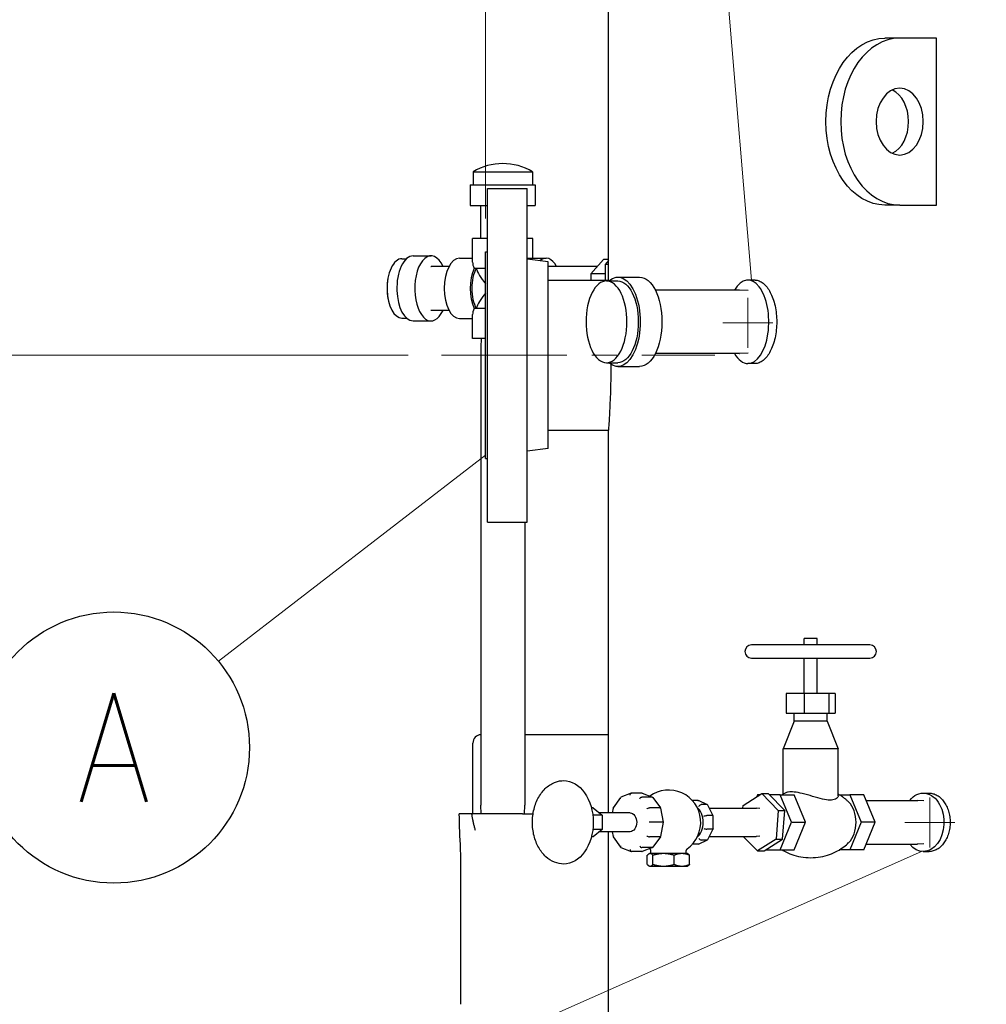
# Model space of a CAD drawing. Extents: x 1 to 669, y 0 to 417.
# Tile 260 of 297: x 500 to 529, y 226 to 256. Entities that reach past the tile are written whole.
import ezdxf
from ezdxf.enums import TextEntityAlignment as Align

# ---------------------------------------------------------------- set-up
doc = ezdxf.new("R2010")
doc.units = 0
doc.header["$LTSCALE"] = 12
doc.header["$MEASUREMENT"] = 0
doc.linetypes.add('CSS', pattern=[0.5, 0.3125, -0.0625, 0.0625, -0.0625])
doc.layers.get('0').update_dxf_attribs({"linetype": 'CONTINUOUS'})
doc.layers.add('CSS', color=4, linetype='CSS', lineweight=13)
doc.layers.add('Leader', color=41, linetype='CONTINUOUS', lineweight=13)
for name, color, linetype in [('D', 2, 'CONTINUOUS'), ('Q', 4, 'CONTINUOUS'), ('X', 1, 'CONTINUOUS')]:
    doc.layers.add(name, color=color, linetype=linetype)
doc.styles.get("Standard").update_dxf_attribs({"font": 'SIMPLEX.SHX', "width": 0.875})
doc.dimstyles.new('STANDARD$0', dxfattribs={"dimscale": 32, "dimtxt": 0.09375, "dimasz": 0.0625, "dimexe": 0.03125, "dimexo": 0.03125, "dimgap": 0.03125, "dimtad": 1, "dimtih": 1, "dimtoh": 1, "dimdec": 4, "dimzin": 12, "dimdsep": 46, "dimlunit": 5, "dimtxsty": 'Standard', "dimcen": -0.03125, "dimclrd": 256, "dimclre": 256, "dimclrt": 256, "dimadec": 0, "dimazin": 0, "dimtfac": 0.875, "dimtdec": 4, "dimtofl": 0, "dimtmove": 0, "dimatfit": 3, "dimfxl": 1, "dimtolj": 1, "dimtzin": 12, "dimlwd": 13, "dimlwe": 13, "dimarcsym": 0})

# ---------------------------------------------------------------- blocks, each defined once
blk = doc.blocks.new('*D63')
at = {"layer": 'D', "lineweight": 13, "transparency": 16777216}
for p, q in [((511.456, 245.588), (476.579, 245.588)), ((477.579, 243.588), (477.579, 207.588)), ((477.579, 166.588), (477.579, 202.588)), ((524.867, 164.588), (476.579, 164.588))]:
    blk.add_line(p, q, dxfattribs=at)
at = {"layer": 'D', "transparency": 16777216}
for points in [[(477.246, 243.588), (477.913, 243.588), (477.579, 245.588)], [(477.246, 166.588), (477.913, 166.588), (477.579, 164.588)]]:
    blk.add_solid(points, dxfattribs=at)
at = {"layer": 'D', "transparency": 16777216, "insert": (477.579, 205.088), "char_height": 3, "attachment_point": 5}
blk.add_mtext('\\A1;81{}{\\C2;%%p1}', dxfattribs=at)
blk = doc.blocks.new('*D69')
at = {"layer": 'D', "lineweight": 13, "transparency": 16777216}
for p, q in [((513.766, 249.683), (513.766, 296.323)), ((550.271, 280.342), (550.271, 296.323)), ((548.271, 295.323), (515.766, 295.323))]:
    blk.add_line(p, q, dxfattribs=at)
at = {"layer": 'D', "transparency": 16777216}
for points in [[(515.766, 295.656), (515.766, 294.989), (513.766, 295.323)], [(548.271, 295.656), (548.271, 294.989), (550.271, 295.323)]]:
    blk.add_solid(points, dxfattribs=at)
at = {"layer": 'D', "transparency": 16777216, "insert": (531.22, 299.885), "char_height": 3, "attachment_point": 5}
blk.add_mtext('\\A1;36{\\H0.875x;\\S1/2;}{}{\\C2;%%p1/2}', dxfattribs=at)
blk = doc.blocks.new('*D131')
at = {"layer": 'D', "lineweight": 13, "transparency": 16777216}
for p, q in [((499.664, 319.463), (460.79, 319.463)), ((461.79, 317.463), (461.79, 244.526)), ((461.79, 166.588), (461.79, 239.526)), ((524.867, 164.588), (460.79, 164.588))]:
    blk.add_line(p, q, dxfattribs=at)
at = {"layer": 'D', "transparency": 16777216}
for points in [[(461.457, 317.463), (462.123, 317.463), (461.79, 319.463)], [(461.457, 166.588), (462.123, 166.588), (461.79, 164.588)]]:
    blk.add_solid(points, dxfattribs=at)
at = {"layer": 'D', "transparency": 16777216, "insert": (461.79, 242.026), "char_height": 3, "attachment_point": 5}
blk.add_mtext('\\A1;155{}{\\C2;%%p1}', dxfattribs=at)

msp = doc.modelspace()

# ---------------------------------------------------------------- linework, layer by layer
for p, q in [((517.45369, 247.83826), (517.45369, 260.58826)), ((526.18037, 255.08826), (525.73843, 255.08826)), ((527.28628, 255.08826), (526.18037, 255.08826)), ((527.28628, 250.08826), (527.28628, 255.08826)), ((513.82619, 241.18414), (513.82619, 250.58826)), ((513.82619, 250.58826), (515.01619, 250.58826)), ((515.01619, 241.18414), (515.01619, 250.58826)), ((526.18037, 250.08826), (525.73843, 250.08826)), ((526.18037, 250.08826), (527.28628, 250.08826)), ((513.76619, 242.86211), (513.76619, 248.68326)), ((513.76619, 248.68326), (513.82619, 248.68326)), ((515.64619, 248.3859), (515.01619, 248.46326)), ((515.64619, 243.12402), (515.64619, 248.3859)), ((515.64619, 247.83826), (517.45369, 247.83826)), ((521.84974, 247.83826), (521.63323, 247.83826)), ((521.64172, 247.52874), (521.38236, 247.5381)), ((521.64172, 245.64777), (521.38236, 245.63841)), ((521.84974, 245.33826), (521.63323, 245.33826)), ((515.64619, 243.33826), (517.45369, 243.33826)), ((513.76619, 242.49326), (513.76619, 242.86211)), ((515.64619, 242.79061), (515.64619, 243.12402)), ((515.64619, 242.79061), (515.01619, 242.71326)), ((513.76619, 242.49326), (513.82619, 242.49326)), ((513.82619, 240.58826), (513.82619, 241.18414)), ((515.01619, 240.58826), (515.01619, 241.18414)), ((513.82619, 240.58826), (515.01619, 240.58826)), ((526.88748, 232.46326), (527.06425, 232.46326)), ((517.45369, 213.71326), (517.45369, 231.30701)), ((526.88748, 230.71326), (527.06425, 230.71326))]:
    msp.add_line(p, q)
at = {"extrusion": (2.51215e-16, 0, -1)}
msp.add_ellipse((525.73843, 252.58826), major_axis=(0, -2.5), ratio=0.70710678, start_param=0, end_param=3.14159265, dxfattribs=at)
for centre, major_axis, ratio, start_param, end_param in [((526.18037, 252.58826), (0, 2.5), 0.70710678, 0, 3.14159265), ((525.73843, 252.58826), (0, -1), 0.70710678, 0.3178237, 2.82376895), ((521.63323, 246.58826), (0, -1.25), 0.5, 0, 3.84907587), ((521.37379, 246.58826), (0, 0.95), 0.5, -0.01804317, 0), ((521.63323, 246.58826), (0, -1.25), 0.5, -0.70748321, 0), ((521.37379, 246.58826), (0, -0.95), 0.5, 0, 0.01804317)]:
    msp.add_ellipse(centre, major_axis=major_axis, ratio=ratio, start_param=start_param, end_param=end_param)
at = {"extrusion": (3.14018e-16, -1.09161e-32, -1)}
msp.add_ellipse((526.18037, 252.58826), major_axis=(0, -1), ratio=0.70710678, start_param=-3.14159265, end_param=3.14159265, dxfattribs=at)
at = {"extrusion": (2.53232e-16, -1.16242e-17, -1)}
msp.add_ellipse((526.88748, 231.58826), major_axis=(0, 0.875), ratio=0.70710678, start_param=-0.7205718, end_param=0.91059814, dxfattribs=at)
at = {"extrusion": (2.51779e-16, -2.24071e-17, -1)}
msp.add_ellipse((526.88748, 231.58826), major_axis=(0, -0.875), ratio=0.70710678, start_param=-2.23099451, end_param=0.7205718, dxfattribs=at)
for points, knots in [([(521.84974, 247.83826), (521.88898, 247.83826), (521.92981, 247.83075), (522.01156, 247.79911), (522.05248, 247.77499), (522.13141, 247.71121), (522.16949, 247.67149), (522.24027, 247.5797), (522.27295, 247.52763), (522.33103, 247.41665), (522.3584, 247.35396), (522.40681, 247.21745), (522.42784, 247.14363), (522.46168, 246.98964), (522.47451, 246.90935), (522.49136, 246.7479), (522.49536, 246.66674), (522.49536, 246.50977), (522.49136, 246.42861), (522.47451, 246.26716), (522.46168, 246.18687), (522.42784, 246.03289), (522.40681, 245.95907), (522.3584, 245.82255), (522.33103, 245.75986), (522.27295, 245.64889), (522.24027, 245.59681), (522.16949, 245.50503), (522.13141, 245.46531), (522.05248, 245.40152), (522.01156, 245.3774), (521.92981, 245.34577), (521.88898, 245.33826), (521.84974, 245.33826)], [-14.35325259, -14.35325259, -14.35325259, -14.35325259, -13.75520042, -13.75520042, -13.15714825, -13.15714825, -12.55909608, -12.55909608, -11.96104391, -11.96104391, -11.3629917, -11.3629917, -10.76493948, -10.76493948, -10.16688727, -10.16688727, -9.56883506, -9.56883506, -8.97078285, -8.97078285, -8.37273063, -8.37273063, -7.77467842, -7.77467842, -7.17662621, -7.17662621, -6.57857404, -6.57857404, -5.98052187, -5.98052187, -5.3824697, -5.3824697, -4.78441753, -4.78441753, -4.78441753, -4.78441753]), ([(527.06425, 232.46326), (527.1031, 232.46326), (527.14337, 232.458), (527.22369, 232.43586), (527.26374, 232.41897), (527.34074, 232.37432), (527.37775, 232.34652), (527.44633, 232.28227), (527.47789, 232.24582), (527.53386, 232.16813), (527.56017, 232.12425), (527.60661, 232.02868), (527.62674, 231.97701), (527.65909, 231.86922), (527.67134, 231.81302), (527.68741, 231.70001), (527.69122, 231.64319), (527.69122, 231.53332), (527.68741, 231.47651), (527.67134, 231.3635), (527.65909, 231.3073), (527.62674, 231.19951), (527.60661, 231.14783), (527.56017, 231.05227), (527.53386, 231.00838), (527.47789, 230.9307), (527.44633, 230.89424), (527.37775, 230.82999), (527.34074, 230.80219), (527.26374, 230.75754), (527.22369, 230.74066), (527.14337, 230.71851), (527.1031, 230.71326), (527.06425, 230.71326)], [-10.04674491, -10.04674491, -10.04674491, -10.04674491, -9.62813054, -9.62813054, -9.20951617, -9.20951617, -8.79090181, -8.79090181, -8.37228744, -8.37228744, -7.95367306, -7.95367306, -7.53505869, -7.53505869, -7.11644432, -7.11644432, -6.69782994, -6.69782994, -6.27921557, -6.27921557, -5.86060119, -5.86060119, -5.44198682, -5.44198682, -5.02337244, -5.02337244, -4.60475807, -4.60475807, -4.18614371, -4.18614371, -3.76752934, -3.76752934, -3.34891497, -3.34891497, -3.34891497, -3.34891497])]:
    msp.add_open_spline(points, degree=3, knots=knots)
at = {"layer": 'CSS'}
msp.add_line((512.45619, 245.58826), (520.64369, 245.58826), dxfattribs=at)
at = {"layer": 'D'}
msp.add_circle((502.63423, 233.82956), 4.0625, dxfattribs=at)
at = {"layer": 'Leader'}
for p, q in [((521.74148, 247.83826), (519.64863, 272.62485)), ((521.63323, 245.80701), (521.63323, 247.30701)), ((522.38323, 246.55701), (520.88323, 246.55701)), ((522.38323, 246.55701), (520.88323, 246.55701)), ((513.76619, 242.59438), (505.76517, 236.41822)), ((527.08196, 230.83453), (527.08196, 232.33453)), ((527.83196, 231.58453), (526.33196, 231.58453)), ((526.83824, 230.71443), (506.42774, 221.67815))]:
    msp.add_line(p, q, dxfattribs=at)
at = {"layer": 'Q'}
for p, q in [((513.3976, 251.0805), (514.2876, 251.0805)), ((513.3976, 251.0805), (513.3976, 250.6925)), ((514.2876, 251.0805), (515.1776, 251.0805)), ((515.1776, 251.0805), (515.1776, 250.6925)), ((513.3126, 250.6925), (514.2876, 250.6925)), ((513.3126, 250.6925), (513.3126, 250.0725)), ((514.2876, 250.6925), (515.2626, 250.6925)), ((515.2626, 250.6925), (515.2626, 250.0725)), ((513.3126, 250.0725), (513.82619, 250.0725)), ((513.6301, 249.09026), (513.6301, 250.0725)), ((515.01619, 250.0725), (515.2626, 250.0725)), ((513.82619, 249.09026), (513.3826, 249.09026)), ((513.3826, 248.37401), (513.3826, 249.09026)), ((515.07136, 249.09026), (515.01619, 249.09026)), ((515.1926, 249.09026), (515.07136, 249.09026)), ((515.1926, 248.49526), (515.1926, 249.09026)), ((511.26497, 248.48026), (511.40191, 248.48026)), ((511.60098, 248.56526), (512.13792, 248.56526)), ((512.98856, 248.49526), (513.3826, 248.49526)), ((515.07136, 248.49526), (515.58664, 248.49526)), ((512.67763, 248.24776), (512.13792, 248.24776)), ((513.76619, 248.19026), (513.42923, 248.19026)), ((517.07891, 248.24576), (515.64619, 248.24576)), ((517.30529, 248.45427), (516.9292, 248.02505)), ((517.12134, 248.24433), (517.08484, 248.24565)), ((517.45369, 248.45427), (517.30529, 248.45427)), ((517.45369, 248.42427), (517.35468, 248.30995)), ((517.45369, 248.30995), (517.35468, 248.30995)), ((517.35468, 248.30995), (517.35468, 247.83826)), ((516.9292, 248.02505), (516.92873, 247.83826)), ((517.35468, 248.02505), (516.9292, 248.02505)), ((517.73612, 247.92826), (518.38563, 247.92826)), ((517.3949, 247.81326), (517.73612, 247.81326)), ((521.37379, 247.53826), (518.85815, 247.53826)), ((511.26497, 246.70026), (511.40191, 246.70026)), ((512.67763, 246.93276), (512.13792, 246.93276)), ((513.3826, 246.09026), (513.3826, 246.8065)), ((513.76619, 246.99026), (513.42923, 246.99026)), ((511.60098, 246.61526), (512.13792, 246.61526)), ((512.98856, 246.68526), (513.3826, 246.68526)), ((513.76619, 246.09026), (513.3826, 246.09026)), ((513.63819, 246.09026), (513.6301, 245.83138)), ((513.6301, 245.83138), (513.6301, 232.09914)), ((521.37379, 245.63826), (518.85815, 245.63826)), ((517.3949, 245.36326), (517.73612, 245.36326)), ((517.73612, 245.24826), (518.38563, 245.24826)), ((517.45369, 231.86951), (517.45369, 243.33826)), ((514.9451, 240.58826), (514.9451, 232.09914)), ((523.37421, 237.10007), (523.31656, 237.10007)), ((523.31656, 236.90322), (523.31656, 237.10007)), ((523.71026, 237.10007), (523.37421, 237.10007)), ((523.71026, 236.90322), (523.71026, 237.10007)), ((525.28506, 236.90322), (521.74175, 236.90322)), ((521.74175, 236.50952), (525.28506, 236.50952)), ((523.31656, 235.44653), (523.31656, 236.50952)), ((523.71026, 235.44653), (523.71026, 236.50952)), ((522.77569, 235.44653), (522.77569, 234.85597)), ((523.31574, 235.44653), (522.77569, 235.44653)), ((524.05345, 235.44653), (523.31574, 235.44653)), ((523.31574, 235.44653), (523.31574, 234.85597)), ((524.05345, 235.44653), (524.05345, 234.85597)), ((524.25112, 235.44653), (524.05345, 235.44653)), ((524.25112, 235.44653), (524.25112, 234.85597)), ((523.02128, 234.61975), (522.68664, 233.79298)), ((522.77569, 234.85597), (523.31574, 234.85597)), ((523.02128, 234.61975), (523.02128, 234.85597)), ((523.16542, 234.61975), (523.02128, 234.61975)), ((524.00553, 234.61975), (523.16542, 234.61975)), ((523.31574, 234.85597), (524.05345, 234.85597)), ((524.00553, 234.61975), (524.00553, 234.85597)), ((524.00553, 234.61975), (524.34018, 233.79298)), ((524.05345, 234.85597), (524.25112, 234.85597)), ((522.92879, 233.79298), (522.68664, 233.79298)), ((522.68664, 232.43261), (522.68664, 233.79298)), ((524.34018, 233.79298), (522.92879, 233.79298)), ((524.34018, 232.38359), (524.34018, 233.79298)), ((517.81674, 232.33575), (517.59335, 232.01982)), ((518.13635, 232.46119), (517.82772, 232.34424)), ((518.45678, 232.46326), (518.14742, 232.46326)), ((518.76614, 232.34603), (518.45678, 232.34603)), ((518.46785, 232.46119), (518.77648, 232.34424)), ((518.78746, 232.33575), (519.01085, 232.01982)), ((520.13616, 232.24451), (519.96488, 232.24451)), ((520.42074, 232.1168), (520.14921, 232.24158)), ((521.48911, 232.09512), (522.04677, 232.44739)), ((521.92313, 232.41503), (521.89797, 232.35339)), ((521.99555, 232.41503), (521.92313, 232.41503)), ((522.04677, 232.44739), (522.24165, 232.44739)), ((522.04677, 232.44739), (522.54133, 231.94053)), ((522.7362, 231.94053), (522.24165, 232.44739)), ((522.59819, 232.41503), (522.27322, 232.41503)), ((522.59819, 232.41503), (523.01577, 232.41503)), ((522.93572, 231.58826), (522.59819, 232.41503)), ((523.3533, 231.58826), (523.01577, 232.41503)), ((524.37019, 232.41503), (524.6861, 232.41503)), ((525.10368, 232.41503), (524.6861, 232.41503)), ((524.6861, 232.41503), (525.02363, 231.58826)), ((525.44121, 231.58826), (525.10368, 232.41503)), ((525.17279, 232.24576), (526.70442, 232.24576)), ((526.90183, 232.23735), (526.71895, 232.24544)), ((513.63819, 231.84026), (513.6301, 232.09914)), ((514.93701, 231.84026), (514.9451, 232.09914)), ((516.99837, 232.02576), (516.94247, 232.02576)), ((516.99837, 232.02576), (517.26628, 231.80701)), ((517.59201, 232.01667), (517.56413, 231.86951)), ((518.9926, 232.02576), (518.68325, 232.02576)), ((519.01218, 232.01667), (519.09336, 231.58826)), ((520.40891, 232.11917), (520.23214, 232.11917)), ((520.59544, 231.78653), (520.43063, 232.10734)), ((520.48153, 232.00826), (521.88409, 232.00826)), ((521.48273, 232.00826), (521.48911, 232.09512)), ((521.99285, 232.00365), (521.89337, 232.00805)), ((517.26628, 231.80701), (516.98473, 231.80701)), ((518.10323, 231.86951), (517.18974, 231.86951)), ((517.26628, 231.80701), (517.26628, 231.36951)), ((520.57748, 231.79105), (520.40071, 231.79105)), ((520.59579, 231.39141), (520.59579, 231.7851)), ((522.54133, 231.94053), (522.47821, 231.0814)), ((522.54133, 231.94053), (522.7362, 231.94053)), ((522.67309, 231.0814), (522.7362, 231.94053)), ((517.26628, 231.36951), (516.98473, 231.36951)), ((517.26628, 231.36951), (516.99837, 231.15076)), ((518.76614, 231.58826), (518.67619, 231.58826)), ((519.0755, 231.58826), (518.76614, 231.58826)), ((519.09336, 231.58826), (519.01218, 231.15984)), ((519.09336, 231.58826), (519.0755, 231.58826)), ((520.57748, 231.38546), (520.40071, 231.38546)), ((520.43063, 231.06917), (520.59544, 231.38998)), ((522.59819, 230.76149), (522.93572, 231.58826)), ((522.93572, 231.58826), (523.3533, 231.58826)), ((523.01577, 230.76149), (523.3533, 231.58826)), ((525.02363, 231.58826), (524.6861, 230.76149)), ((525.44121, 231.58826), (525.02363, 231.58826)), ((525.10368, 230.76149), (525.44121, 231.58826)), ((516.99837, 231.15076), (516.94247, 231.15076)), ((518.10323, 231.30701), (517.18974, 231.30701)), ((517.56413, 231.30701), (517.59201, 231.15984)), ((517.59335, 231.15669), (517.81674, 230.84077)), ((518.9926, 231.15076), (518.68325, 231.15076)), ((519.01085, 231.15669), (518.78746, 230.84077)), ((520.14921, 230.93494), (520.42074, 231.05971)), ((520.48153, 231.16826), (521.88409, 231.16826)), ((521.92055, 230.72913), (521.49209, 231.16826)), ((521.99285, 231.17286), (521.89337, 231.16846)), ((522.47821, 231.0814), (521.92055, 230.72913)), ((522.11542, 230.72913), (522.67309, 231.0814)), ((522.47821, 231.0814), (522.67309, 231.0814)), ((517.82772, 230.83227), (518.13635, 230.71532)), ((518.76614, 230.83049), (518.45678, 230.83049)), ((518.77648, 230.83227), (518.46785, 230.71532)), ((520.13616, 230.93201), (519.96488, 230.93201)), ((520.40891, 231.05734), (520.23214, 231.05734)), ((525.17279, 230.93076), (526.70442, 230.93076)), ((526.90183, 230.93916), (526.71895, 230.93108)), ((518.45678, 230.71326), (518.14742, 230.71326)), ((518.61839, 230.32652), (518.61839, 230.6)), ((518.68394, 230.65076), (518.6639, 230.63918)), ((518.70331, 230.65076), (518.68394, 230.65076)), ((519.10518, 230.65076), (518.70331, 230.65076)), ((518.72102, 230.65076), (518.72102, 230.74509)), ((518.78824, 230.32652), (518.78824, 230.6)), ((519.65414, 230.65076), (519.10518, 230.65076)), ((519.42212, 230.32652), (519.42212, 230.6)), ((519.8206, 230.65076), (519.65414, 230.65076)), ((519.78352, 230.65076), (519.78352, 230.74509)), ((519.8206, 230.65076), (519.84065, 230.63918)), ((519.88616, 230.32652), (519.88616, 230.6)), ((521.92055, 230.72913), (522.11542, 230.72913)), ((522.16665, 230.76149), (522.59819, 230.76149)), ((522.59819, 230.76149), (523.01577, 230.76149)), ((524.6861, 230.76149), (524.37019, 230.76149)), ((525.10368, 230.76149), (524.6861, 230.76149)), ((518.68394, 230.27576), (518.6639, 230.28733)), ((518.68394, 230.27576), (518.70331, 230.27576)), ((518.70331, 230.27576), (519.10518, 230.27576)), ((519.10518, 230.27576), (519.65414, 230.27576)), ((519.65414, 230.27576), (519.8206, 230.27576)), ((519.8206, 230.27576), (519.84065, 230.28733))]:
    msp.add_line(p, q, dxfattribs=at)
for centre, radius, start, end in [((514.2876, 249.63487), 1.69763, 58.381478, 121.618522), ((512.51692, 247.59026), 1.69763, 169.512266, 190.487734), ((521.74175, 236.70637), 0.19685, 90, 270), ((525.28506, 236.70637), 0.19685, 270, 90), ((519.25227, 231.58826), 0.96875, 305.152703, 125.487474), ((519.25227, 231.58826), 0.96875, 234.512526, 234.847297), ((518.65852, 230.74509), 0.0625, 360, 54.847297), ((519.84602, 230.74509), 0.0625, 125.152703, 180)]:
    msp.add_arc(centre, radius, start, end, dxfattribs=at)
for centre, major_axis, ratio, start_param, end_param in [((511.26497, 247.59026), (0, 0.89), 0.5, 0, 1.63291609), ((511.60098, 247.59026), (0, 0.975), 0.5, 0, 1.63291609), ((512.13792, 247.59026), (0, 0.975), 0.5, -0.83070009, 1.63291609), ((512.98856, 247.59026), (0, 0.905), 0.5, 0, 3.14159265), ((515.58664, 247.59026), (0, 0.905), 0.5, -0.7607641, 0.42174155), ((513.76799, 247.59026), (0, -0.905), 0.5, -2.29559325, -0.8459994), ((513.76799, 247.59026), (0, -0.8145), 0.5, -2.39889703, -0.74269563), ((514.2876, 247.59026), (-0.87416, 0.87416), 0.26794919, 0.26179939, 0.58420002), ((514.2876, 247.59026), (-0.78675, 0.78675), 0.26794919, 0.48089624, 1.13789353), ((511.26497, 247.59026), (0, -0.89), 0.5, -1.50867656, 0), ((511.60098, 247.59026), (0, -0.975), 0.5, -1.50867656, 0), ((512.13792, 247.59026), (0, -0.975), 0.5, -1.50867656, 0.83070009), ((514.2876, 247.59026), (0.78675, 0.78675), 0.26794919, 2.00369913, 2.66069642), ((514.2876, 247.59026), (0.87416, 0.87416), 0.26794919, 2.55739264, 2.87979327), ((518.45678, 232.39855), (0, 0.0647), 0.6830127, -0.25326156, 0), ((519.91519, 231.58826), (0, 0.53125), 0.70710678, -1.57079633, -0.53353364), ((520.3816, 232.06601), (0.0449, 0.04691), 0.55725459, -0.19025319, 0.48996179), ((524.34857, 231.58826), (0, 0.74409), 0.70710678, -2.52611294, -0.61547971), ((520.53329, 231.77074), (0.06241, 0.01509), 0.2176587, -0.05259159, 0.73280657), ((519.91519, 231.58826), (0, 0.53125), 0.70710678, -2.60805901, -1.57079633), ((520.35651, 231.40577), (0.06241, -0.01509), 0.2176587, -2.3036029, -0.73280657), ((517.65122, 231.18311), (0.05871, 0.02492), 0.35154199, -4.02061537, -3.06529875), ((518.64362, 231.18311), (0.05871, -0.02492), 0.35154199, -2.26256994, -0.69177361), ((518.95298, 231.18311), (-0.05871, 0.02492), 0.35154199, -3.83336627, -3.06529875), ((520.20482, 231.11051), (0.0449, -0.04691), 0.55725459, -2.06075812, -0.48996179), ((517.86094, 230.88652), (0.03935, 0.05083), 0.59927993, -4.27801834, -2.96048358), ((518.14742, 230.77796), (0, -0.0647), 0.6830127, -1.57079633, 0), ((518.4339, 230.88652), (0.03935, -0.05083), 0.59927993, -2.00516696, -0.43437064), ((518.74326, 230.88652), (-0.03935, 0.05083), 0.59927993, -3.57596329, -2.96048358), ((518.45678, 230.77796), (0, 0.0647), 0.6830127, -3.14159265, -2.88833109)]:
    msp.add_ellipse(centre, major_axis=major_axis, ratio=ratio, start_param=start_param, end_param=end_param, dxfattribs=at)
at = {"layer": 'Q', "extrusion": (2.45353e-16, -2.84672e-17, -1)}
msp.add_ellipse((514.2876, 247.59026), major_axis=(0.87416, 0.87416), ratio=0.26794919, start_param=-0.37319595, end_param=-0.26179939, dxfattribs=at)
at = {"layer": 'Q', "extrusion": (3.37751e-16, 4.08586e-19, -1)}
msp.add_ellipse((512.13792, 247.59026), major_axis=(0, 0.6575), ratio=0.5, start_param=-0.01804317, end_param=0, dxfattribs=at)
at = {"layer": 'Q', "extrusion": (3.3771e-16, 1.40483e-30, -1)}
msp.add_ellipse((517.07891, 247.58826), major_axis=(0, 0.6575), ratio=0.5, start_param=0, end_param=0.01804317, dxfattribs=at)
at = {"layer": 'Q', "extrusion": (2.02251e-16, 6.40455e-18, -1)}
msp.add_ellipse((517.3949, 246.58826), major_axis=(0, -1.225), ratio=0.5, start_param=-4.311989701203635, end_param=1.971195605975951, dxfattribs=at)
at = {"layer": 'Q', "extrusion": (3.36549e-16, 2.92909e-17, -1)}
msp.add_ellipse((517.73612, 246.58826), major_axis=(0, 1.34), ratio=0.5, start_param=-0.4173184, end_param=3.55891106, dxfattribs=at)
at = {"layer": 'Q', "extrusion": (3.3141e-16, 9.19847e-32, -1)}
msp.add_ellipse((518.38563, 246.58826), major_axis=(0, 1.34), ratio=0.5, start_param=0, end_param=3.14159265, dxfattribs=at)
at = {"layer": 'Q', "extrusion": (3.62522e-16, -3.72294e-31, -1)}
msp.add_ellipse((517.73612, 246.58826), major_axis=(0, 1.225), ratio=0.5, start_param=0, end_param=3.14159265, dxfattribs=at)
at = {"layer": 'Q', "extrusion": (3.3771e-16, 8.43601e-32, -1)}
msp.add_ellipse((512.13792, 247.59026), major_axis=(0, -0.6575), ratio=0.5, start_param=0, end_param=0.01804317, dxfattribs=at)
at = {"layer": 'Q', "extrusion": (2.51215e-16, 3.19382e-32, -1)}
msp.add_ellipse((516.11449, 231.58826), major_axis=(0, 1.25), ratio=0.70710678, start_param=0, end_param=1.57079633, dxfattribs=at)
at = {"layer": 'Q', "extrusion": (3.14018e-16, 4.36822e-18, -1)}
msp.add_ellipse((517.86094, 232.28999), major_axis=(0.03935, -0.05083), ratio=0.59927993, start_param=-4.27801834, end_param=-2.96048358, dxfattribs=at)
at = {"layer": 'Q', "extrusion": (3.14018e-16, 6.72586e-31, -1)}
msp.add_ellipse((518.14742, 232.39855), major_axis=(0, 0.0647), ratio=0.6830127, start_param=-1.57079633, end_param=0, dxfattribs=at)
at = {"layer": 'Q', "extrusion": (3.14018e-16, -4.36822e-18, -1)}
for centre, major_axis, start_param, end_param in [((518.4339, 232.28999), (0.03935, 0.05083), -2.00516696, -0.43437064), ((518.74326, 232.28999), (-0.03935, -0.05083), -3.57596329, -2.96048358)]:
    msp.add_ellipse(centre, major_axis=major_axis, ratio=0.59927993, start_param=start_param, end_param=end_param, dxfattribs=at)
at = {"layer": 'Q', "extrusion": (3.14018e-16, -1.00132e-31, -1)}
msp.add_ellipse((520.13616, 232.17879), major_axis=(0, 0.06572), ratio=0.67249851, start_param=0, end_param=0.2997086, dxfattribs=at)
at = {"layer": 'Q', "extrusion": (2.38797e-16, 6.3004e-31, -1)}
msp.add_ellipse((526.70442, 231.58826), major_axis=(0, 0.6575), ratio=0.70710678, start_param=0, end_param=0.03125509, dxfattribs=at)
at = {"layer": 'Q', "extrusion": (3.14018e-16, 1.70114e-16, -1)}
msp.add_ellipse((517.65122, 231.9934), major_axis=(0.05871, -0.02492), ratio=0.35154199, start_param=-4.02061537, end_param=-3.06529875, dxfattribs=at)
at = {"layer": 'Q', "extrusion": (3.14018e-16, -1.70114e-16, -1)}
for centre, major_axis, start_param, end_param in [((518.64362, 231.9934), (0.05871, 0.02492), -2.26256994, -0.69177361), ((518.95298, 231.9934), (-0.05871, -0.02492), -3.83336627, -3.06529875)]:
    msp.add_ellipse(centre, major_axis=major_axis, ratio=0.35154199, start_param=start_param, end_param=end_param, dxfattribs=at)
at = {"layer": 'Q', "extrusion": (3.14018e-16, -3.08103e-17, -1)}
msp.add_ellipse((520.20482, 232.06601), major_axis=(0.0449, 0.04691), ratio=0.55725459, start_param=-2.06075812, end_param=-0.48996179, dxfattribs=at)
at = {"layer": 'Q', "extrusion": (1.86916e-16, 1.42739e-30, -1)}
msp.add_ellipse((521.88409, 231.58826), major_axis=(0, 0.42), ratio=0.70710678, start_param=0, end_param=0.03125509, dxfattribs=at)
at = {"layer": 'Q', "extrusion": (2.79128e-16, -2.40975e-32, -1)}
msp.add_ellipse((518.10323, 231.58826), major_axis=(0, 0.28125), ratio=0.70710678, start_param=0, end_param=1.57079633, dxfattribs=at)
at = {"layer": 'Q', "extrusion": (3.14018e-16, -4.06756e-31, -1)}
msp.add_ellipse((520.35651, 231.77074), major_axis=(0.06241, 0.01509), ratio=0.2176587, start_param=-2.3036029, end_param=-0.73280657, dxfattribs=at)
at = {"layer": 'Q', "extrusion": (2.51215e-16, 4.66387e-32, -1)}
msp.add_ellipse((516.11449, 231.58826), major_axis=(0, -1.25), ratio=0.70710678, start_param=-1.57079633, end_param=0, dxfattribs=at)
at = {"layer": 'Q', "extrusion": (2.79128e-16, -6.03543e-32, -1)}
msp.add_ellipse((518.10323, 231.58826), major_axis=(0, -0.28125), ratio=0.70710678, start_param=-1.57079633, end_param=0, dxfattribs=at)
at = {"layer": 'Q', "extrusion": (3.14018e-16, -5.1769e-31, -1)}
msp.add_ellipse((520.53329, 231.40577), major_axis=(0.06241, -0.01509), ratio=0.2176587, start_param=-0.05259159, end_param=0.73280657, dxfattribs=at)
at = {"layer": 'Q', "extrusion": (3.14018e-16, 3.08103e-17, -1)}
msp.add_ellipse((520.3816, 231.11051), major_axis=(0.0449, -0.04691), ratio=0.55725459, start_param=-0.19025319, end_param=0.48996179, dxfattribs=at)
at = {"layer": 'Q', "extrusion": (1.87007e-16, 2.01724e-21, -1)}
msp.add_ellipse((521.88409, 231.58826), major_axis=(0, -0.42), ratio=0.70710678, start_param=-0.03125509, end_param=0, dxfattribs=at)
at = {"layer": 'Q', "extrusion": (3.14018e-16, 6.26488e-32, -1)}
msp.add_ellipse((520.13616, 230.99772), major_axis=(0, 0.06572), ratio=0.67249851, start_param=2.84188405, end_param=3.14159265, dxfattribs=at)
at = {"layer": 'Q', "extrusion": (2.38914e-16, 2.57716e-21, -1)}
msp.add_ellipse((526.70442, 231.58826), major_axis=(0, -0.6575), ratio=0.70710678, start_param=-0.03125509, end_param=0, dxfattribs=at)
at = {"layer": 'Q'}
msp.add_open_spline([(517.45369, 247.83826), (517.45369, 247.83826), (517.45426, 247.83014), (517.4554, 247.81326)], degree=3, dxfattribs=at)
for points, knots in [([(517.52977, 245.31339), (517.52933, 245.26084), (517.52876, 245.20813), (517.52615, 245.0102), (517.52325, 244.86568), (517.51596, 244.58851), (517.51157, 244.45565), (517.50215, 244.20995), (517.49714, 244.09713), (517.48744, 243.89741), (517.48242, 243.80369), (517.47302, 243.63848), (517.46864, 243.56699), (517.46136, 243.45217), (517.45846, 243.40874), (517.45463, 243.35178), (517.45369, 243.33826), (517.45369, 243.33826)], [-16.54098039, -16.54098039, -16.54098039, -16.54098039, -16.15117058, -16.15117058, -15.07442545, -15.07442545, -13.99768031, -13.99768031, -12.92093518, -12.92093518, -11.84419085, -11.84419085, -10.76744652, -10.76744652, -9.69070219, -9.69070219, -8.61395786, -8.61395786, -8.61395786, -8.61395786]), ([(516.11449, 230.33826), (516.01915, 230.33826), (515.92399, 230.35757), (515.74174, 230.43207), (515.65525, 230.48859), (515.49542, 230.63532), (515.42366, 230.72796), (515.30345, 230.94021), (515.25623, 231.06095), (515.19229, 231.31623), (515.1759, 231.4509), (515.17548, 231.72035), (515.19145, 231.8551), (515.25488, 232.11196), (515.30232, 232.23405), (515.42574, 232.45247), (515.50149, 232.5491), (515.67365, 232.7023), (515.76911, 232.76052), (515.94991, 232.82391), (516.03215, 232.83826), (516.11449, 232.83826)], [1.57079633, 1.57079633, 1.57079633, 1.57079633, 1.85217022, 1.85217022, 2.14655389, 2.14655389, 2.46625271, 2.46625271, 2.80119468, 2.80119468, 3.13938336, 3.13938336, 3.47759349, 3.47759349, 3.81578887, 3.81578887, 4.15075745, 4.15075745, 4.46938921, 4.46938921, 4.71238898, 4.71238898, 4.71238898, 4.71238898]), ([(522.74861, 232.46619), (522.7166, 232.44976), (522.68599, 232.43267), (522.65676, 232.41511), (522.65669, 232.41507), (522.65662, 232.41503)], [0.3482294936, 0.3482294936, 0.3482294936, 0.3482294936, 0.4016795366, 0.4016795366, 0.4018067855, 0.4018067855, 0.4018067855, 0.4018067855]), ([(522.92879, 232.49942), (522.89775, 232.4994), (522.86921, 232.49755), (522.80481, 232.48831), (522.77314, 232.47876), (522.74861, 232.46619)], [10.143567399, 10.143567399, 10.143567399, 10.143567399, 10.480039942, 10.480039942, 10.982971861, 10.982971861, 10.982971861, 10.982971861]), ([(524.34018, 232.38359), (524.34018, 232.37788), (524.3395, 232.37214), (524.33058, 232.33416), (524.3018, 232.30191), (524.21049, 232.26172), (524.15514, 232.2514), (524.02161, 232.2538), (523.94764, 232.26542), (523.774, 232.30552), (523.67376, 232.33578), (523.46762, 232.39733), (523.36139, 232.42862), (523.17473, 232.47276), (523.09411, 232.48757), (522.98825, 232.49782), (522.95746, 232.4994), (522.92879, 232.49942)], [18.58953958, 18.58953958, 18.58953958, 18.58953958, 18.74297456, 18.74297456, 19.60422465, 19.60422465, 20.32608343, 20.32608343, 21.01648749, 21.01648749, 21.8253284, 21.8253284, 22.66033102, 22.66033102, 23.35544991, 23.35544991, 23.6663081, 23.6663081, 23.6663081, 23.6663081]), ([(524.65235, 232.19581), (524.63417, 232.21398), (524.61476, 232.23237), (524.57328, 232.26931), (524.55121, 232.28787), (524.50429, 232.32486), (524.47944, 232.34329), (524.42687, 232.37968), (524.39915, 232.39764), (524.36021, 232.42103), (524.35028, 232.42685), (524.34018, 232.43261)], [5.667705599, 5.667705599, 5.667705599, 5.667705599, 5.721155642, 5.721155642, 5.774605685, 5.774605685, 5.828055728, 5.828055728, 5.881505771, 5.881505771, 5.899418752, 5.899418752, 5.899418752, 5.899418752]), ([(522.65662, 230.76149), (522.67436, 230.75083), (522.69263, 230.74033), (522.85375, 230.65214), (523.02822, 230.58662), (523.40998, 230.51982), (523.61562, 230.51975), (523.99709, 230.58622), (524.17134, 230.65143), (524.45618, 230.80687), (524.56736, 230.89591), (524.65165, 230.98001), (524.652, 230.98036), (524.65235, 230.98071)], [2.73978587, 2.73978587, 2.73978587, 2.73978587, 2.77230483, 2.77230483, 3.01849671, 3.01849671, 3.26419013, 3.26419013, 3.50985455, 3.50985455, 3.75604643, 3.75604643, 3.75707236, 3.75707236, 3.75707236, 3.75707236])]:
    msp.add_open_spline(points, degree=3, knots=knots, dxfattribs=at)
for points, weights in [([(518.70331, 230.65076), (518.6639, 230.65076), (518.61839, 230.6)], [1, 1.04609807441, 1.01575245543]), ([(518.78824, 230.6), (518.74272, 230.65076), (518.70331, 230.65076)], [1.01575245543, 1.04609807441, 1]), ([(519.10518, 230.65076), (518.95809, 230.65076), (518.78824, 230.6)], [1, 1.04609807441, 1.01575245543]), ([(519.42212, 230.6), (519.25227, 230.65076), (519.10518, 230.65076)], [1.01575245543, 1.04609807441, 1]), ([(519.65414, 230.65076), (519.54646, 230.65076), (519.42212, 230.6)], [1, 1.04609807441, 1.01575245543]), ([(519.88616, 230.6), (519.76182, 230.65076), (519.65414, 230.65076)], [1.01575245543, 1.04609807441, 1]), ([(519.84065, 230.63918), (519.86217, 230.62676), (519.88616, 230.6)], [1.02664296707, 1.03152984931, 1.01575245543]), ([(518.61839, 230.32652), (518.6639, 230.27576), (518.70331, 230.27576)], [1.01575245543, 1.04609807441, 1]), ([(518.70331, 230.27576), (518.74272, 230.27576), (518.78824, 230.32652)], [1, 1.04609807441, 1.01575245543]), ([(518.78824, 230.32652), (518.95809, 230.27576), (519.10518, 230.27576)], [1.01575245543, 1.04609807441, 1]), ([(519.10518, 230.27576), (519.25227, 230.27576), (519.42212, 230.32652)], [1, 1.04609807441, 1.01575245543]), ([(519.42212, 230.32652), (519.54646, 230.27576), (519.65414, 230.27576)], [1.01575245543, 1.04609807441, 1]), ([(519.65414, 230.27576), (519.76182, 230.27576), (519.88616, 230.32652)], [1, 1.04609807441, 1.01575245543]), ([(519.88616, 230.32652), (519.86217, 230.29975), (519.84065, 230.28733)], [1.01575245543, 1.03152984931, 1.02664296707])]:
    msp.add_rational_spline(points, weights, degree=2, dxfattribs=at)
at = {"layer": 'X'}
for p, q in [((516.02464, 234.21526), (514.9451, 234.21526)), ((517.39964, 234.21526), (516.02464, 234.21526)), ((513.39307, 231.84026), (513.39307, 233.96526)), ((513.03429, 230.27915), (513.03429, 230.27915)), ((513.03429, 226.13429), (513.03429, 230.27915)), ((513.03429, 226.13429), (513.03429, 226.13429))]:
    msp.add_line(p, q, dxfattribs=at)
for centre, start, end in [((513.64307, 233.96526), 92.972709, 180), ((517.39964, 233.96526), 77.512311, 90)]:
    msp.add_arc(centre, 0.25, start, end, dxfattribs=at)
msp.add_ellipse((513.27207, 230.7979), major_axis=(-0.2498, -0.00998), ratio=0.06895352, start_param=0.00109517, end_param=0.00184275, dxfattribs=at)
for points, knots in [([(513.04188, 231.84026), (513.02565, 231.84026), (513.01254, 231.84026), (512.99331, 231.84026), (512.98718, 231.84026), (512.98427, 231.84026), (512.98397, 231.84026), (512.98397, 231.84026)], [-0.578893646, -0.578893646, -0.578893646, -0.578893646, -0.459747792, -0.459747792, -0.340580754, -0.340580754, -0.304955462, -0.304955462, -0.304955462, -0.304955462]), ([(513.35339, 231.84026), (513.34337, 231.84026), (513.32534, 231.84026), (513.24607, 231.84026), (513.15979, 231.84026), (513.0443, 231.84026), (513.04309, 231.84026), (513.04188, 231.84026)], [0.716876, 0.716876, 0.716876, 0.716876, 1.3749421, 1.3749421, 2.7375733, 2.7375733, 2.75197333, 2.75197333, 2.75197333, 2.75197333]), ([(514.87545, 231.84026), (514.8379, 231.84026), (514.79688, 231.84026), (514.69527, 231.84026), (514.63318, 231.84026), (514.51654, 231.84026), (514.45127, 231.84026), (514.31967, 231.84026), (514.25334, 231.84026), (514.13375, 231.84026), (514.06951, 231.84026), (513.94553, 231.84026), (513.8858, 231.84026), (513.7819, 231.84026), (513.7282, 231.84026), (513.63016, 231.84026), (513.58583, 231.84026), (513.51306, 231.84026), (513.47803, 231.84026), (513.42085, 231.84026), (513.3987, 231.84026), (513.36878, 231.84026), (513.35828, 231.84026), (513.35385, 231.84026), (513.35342, 231.84026), (513.35339, 231.84026)], [-20.25582294, -20.25582294, -20.25582294, -20.25582294, -19.92122111, -19.92122111, -19.4592592, -19.4592592, -18.99798274, -18.99798274, -18.53670628, -18.53670628, -18.07962349, -18.07962349, -17.6225407, -17.6225407, -17.16545791, -17.16545791, -16.70837512, -16.70837512, -16.24709866, -16.24709866, -15.7858222, -15.7858222, -15.32386029, -15.32386029, -15.20126141, -15.20126141, -15.20126141, -15.20126141]), ([(513.35339, 231.84026), (513.35758, 231.80746), (513.36236, 231.77472), (513.37313, 231.7094), (513.37912, 231.67682), (513.39236, 231.61183), (513.39961, 231.57942), (513.41542, 231.51479), (513.42399, 231.48257), (513.44253, 231.41832), (513.4525, 231.3863), (513.46323, 231.35437)], [0.250209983, 0.250209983, 0.250209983, 0.250209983, 0.318520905, 0.318520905, 0.386831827, 0.386831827, 0.455142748, 0.455142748, 0.52345367, 0.52345367, 0.591764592, 0.591764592, 0.591764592, 0.591764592])]:
    msp.add_open_spline(points, degree=3, knots=knots, dxfattribs=at)
for points in [[(513.02224, 230.7879), (513.00824, 231.13848), (512.99033, 231.48878), (512.98397, 231.84026)], [(514.87545, 231.84026), (514.97391, 231.84026), (515.08161, 231.84026), (515.19468, 231.84026)], [(513.46347, 231.35362), (513.46339, 231.35387), (513.4633, 231.35412), (513.46322, 231.35437)], [(513.03441, 230.27915), (513.03439, 230.44879), (513.0291, 230.61839), (513.02234, 230.78748)]]:
    msp.add_open_spline(points, degree=3, dxfattribs=at)

# ---------------------------------------------------------------- texts
at = {"layer": 'D', "width": 0.875}
msp.add_text('A', height=3.25, dxfattribs=at).set_placement((502.63423, 233.82956), align=Align.MIDDLE)

# ---------------------------------------------------------------- dimensions: what is measured, and where the dimension line sits
at = {"layer": 'D'}
for base, p1, picture, middle in [((461.79012, 164.58826), (500.66403, 319.46326), '*D131', (461.79012, 242.02576)), ((477.57931, 164.58826), (512.45619, 245.58826), '*D63', (477.57931, 205.08826))]:
    dim = msp.add_linear_dim(base=base, p1=p1, p2=(525.86726, 164.58826), angle=90, text='<>{}{\\C2;%%p1}', dimstyle='STANDARD$0', override={"dimdec": 1, "dimtp": 1, "dimtm": 1, "dimarcsym": 1}, dxfattribs=at)
    dim.commit()
    dim.dimension.update_dxf_attribs({"geometry": picture, "text_midpoint": middle})
dim = msp.add_linear_dim(base=(513.76619, 295.32258), p1=(550.27125, 279.34178), p2=(513.76619, 248.68326), text='<>{}{\\C2;%%p1/2}', dimstyle='STANDARD$0', override={"dimdec": 1, "dimtp": 0.5, "dimtm": 0.5, "dimarcsym": 1}, dxfattribs=at)
dim.commit()
dim.dimension.update_dxf_attribs({"geometry": '*D69', "text_midpoint": (531.21977, 295.32258), "dimtype": 160})

doc.saveas('drawing.dxf')
